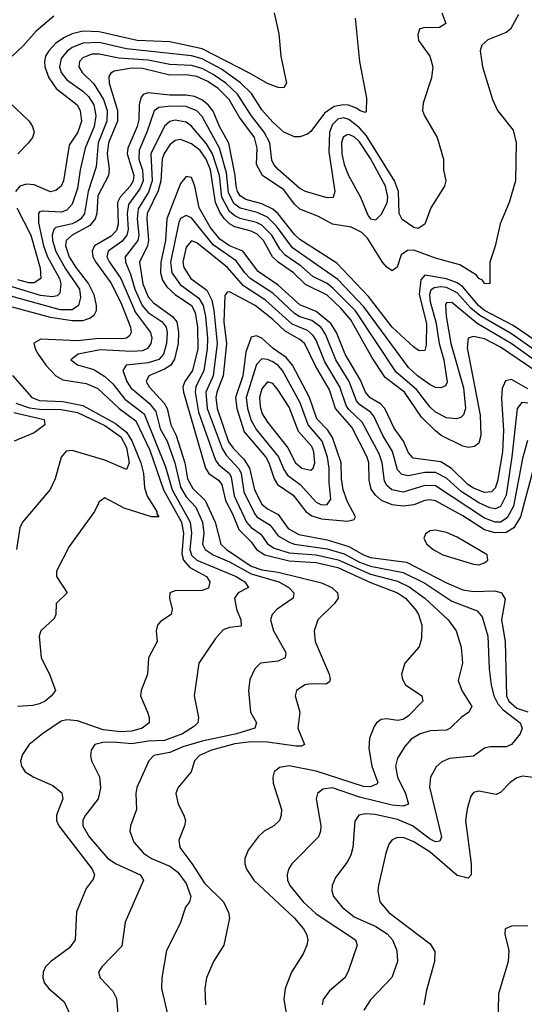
# Model space of a CAD drawing. Header units: inches. Extents: x 990535 to 1117859, y 769386 to 892122.
# Tile 909 of 1056: x 1061117 to 1062977, y 874412 to 878044. Entities that reach past the tile are written whole.
import ezdxf

# ---------------------------------------------------------------- set-up
doc = ezdxf.new("R2010")
doc.units = ezdxf.units.IN
doc.header["$MEASUREMENT"] = 0
doc.layers.add('B0867', color=7, linetype='Continuous')

msp = doc.modelspace()

# ---------------------------------------------------------------- linework, layer by layer
at = {"layer": 'B0867', "color": 5}
for points, elevation in [([(1062353.4, 878050), (1062369.1, 877890), (1062395.1, 877755.1), (1062394.5, 877705.5), (1062390, 877702), (1062372, 877708), (1062358.5, 877718.5), (1062328.9, 877728.9), (1062310, 877730.8), (1062275.7, 877724.3), (1062240.2, 877699.8), (1062190, 877631.6), (1062178.1, 877621.9), (1062150, 877612), (1062130, 877612.8), (1062090, 877629.9), (1062050, 877666.1), (1062010, 877711.9), (1061972, 877772), (1061931.3, 877811.3), (1061861.3, 877861.3), (1061790, 877900.2), (1061750, 877911.1), (1061510, 877936.3), (1061410, 877960), (1061350, 877957.8), (1061310, 877942.4), (1061291.2, 877928.8), (1061270, 877901.7), (1061263.9, 877870), (1061269.2, 877850), (1061290, 877822.6), (1061350, 877781.2), (1061370, 877761.1), (1061389.8, 877730), (1061397.3, 877690), (1061390.7, 877650), (1061358.2, 877570), (1061339.1, 877490), (1061330, 877421.8), (1061310, 877363.4), (1061290, 877341.6), (1061270, 877334.8), (1061202.6, 877337.4), (1061190, 877335.7), (1061185.8, 877330), (1061185.6, 877294.4), (1061204.3, 877210), (1061219.2, 877170), (1061263, 877090), (1061268.5, 877070), (1061264.4, 877035.6), (1061254.6, 877025.4), (1061237.8, 877022.2), (1061192.9, 877027.1), (1060990, 877088.1)], 3040), ([(1062672.6, 878070), (1062687.6, 878030), (1062664.8, 878015.2), (1062605.4, 878014.6), (1062590.7, 878010), (1062584.6, 877990), (1062587.2, 877967.2), (1062628.8, 877910), (1062640.3, 877870), (1062635.2, 877830), (1062604, 877736), (1062602, 877710), (1062608.9, 877690), (1062656, 877610), (1062678.9, 877530), (1062678.9, 877490), (1062687.6, 877450), (1062683.6, 877430), (1062632.6, 877350), (1062610, 877289.5), (1062586.2, 877273.8), (1062570, 877277.7), (1062526.9, 877306.9), (1062515.9, 877330), (1062513, 877410), (1062498.3, 877450), (1062396, 877616), (1062370, 877645), (1062330, 877676.5), (1062310, 877682), (1062290, 877677.4), (1062270, 877657.6), (1062258.4, 877630), (1062256.9, 877556.9), (1062278.8, 877410), (1062271.9, 877388.1), (1062250, 877386.7), (1062170, 877410.8), (1062150, 877421.7), (1062070, 877491.7), (1062053.9, 877510), (1062046.7, 877526.7), (1062039.4, 877590), (1062018.4, 877630), (1061971.9, 877690), (1061919.7, 877770), (1061877, 877810), (1061830, 877842.7), (1061790, 877864.2), (1061750, 877875), (1061670, 877878.6), (1061590, 877895.5), (1061482.6, 877902.6), (1061410, 877917.6), (1061382.7, 877917.3), (1061350, 877904), (1061337.5, 877890), (1061335.3, 877870), (1061347.4, 877850), (1061390, 877807.4), (1061425.9, 877750), (1061438.9, 877710), (1061437.6, 877670), (1061406.3, 877590), (1061398.2, 877501.8), (1061369.7, 877410.3), (1061355.2, 877330), (1061342.5, 877310), (1061330, 877300.6), (1061310, 877291.3), (1061250, 877277.5), (1061242, 877270), (1061235.9, 877250), (1061237.3, 877230), (1061249.5, 877189.5), (1061285, 877125), (1061336.9, 877050), (1061340.7, 877019.3), (1061334, 876990), (1061310, 876973.9), (1061266.3, 876973.7), (1061030, 877039.5)], 3060), ([(1061243, 878057), (1061177.4, 878002.6), (1061130, 877948.1), (1061089.4, 877910)], 2980), ([(1062956.2, 878063.8), (1062926.7, 878010), (1062910, 877997.6), (1062843.2, 877970), (1062820.2, 877950), (1062814.7, 877930), (1062823.2, 877870), (1062859.6, 877750), (1062878, 877710), (1062936.7, 877636.7), (1062947.4, 877590), (1062944.2, 877450), (1062922, 877370), (1062888.6, 877291.4), (1062870, 877209.2), (1062850.3, 877150), (1062850.2, 877069.8), (1062830, 877071), (1062823.3, 877083.3), (1062810, 877089.9), (1062801.6, 877101.6), (1062739.5, 877139.5), (1062650, 877165), (1062570, 877194.3), (1062547.1, 877192.9), (1062523.6, 877176.4), (1062508.7, 877131.3), (1062490, 877118.4), (1062470, 877131.5), (1062454.1, 877150), (1062398.7, 877238.7), (1062378.7, 877258.7), (1062339.3, 877279.3), (1062270, 877290.3), (1062218.3, 877318.3), (1062150, 877344.8), (1062130, 877363.7), (1062090, 877416.1), (1062011.6, 877470), (1061990.2, 877510), (1061992.4, 877570), (1061982.3, 877610), (1061925.6, 877685.7), (1061888.9, 877750), (1061848.6, 877790), (1061810, 877816.9), (1061770, 877834.4), (1061730, 877840.5), (1061670, 877839.7), (1061570, 877864.4), (1061530, 877865.6), (1061465.1, 877854.9), (1061452.4, 877847.6), (1061445.2, 877834.8), (1061446.1, 877810), (1061477.1, 877710), (1061476.8, 877670), (1061443.7, 877590), (1061439.1, 877550), (1061446.8, 877493.2), (1061444.7, 877470), (1061405.3, 877394.7), (1061400.7, 877330), (1061395.3, 877310), (1061374.7, 877285.3), (1061310.2, 877249.8), (1061287.7, 877230), (1061285.4, 877210), (1061298.9, 877170), (1061323.4, 877130), (1061370.6, 877070), (1061390, 877030), (1061398.9, 876990), (1061398.2, 876970), (1061390, 876952.5), (1061377, 876943), (1061350, 876933.6), (1061310, 876933.5), (1061230, 876945.5), (1061090, 876983.9)], 3080), ([(1062054.9, 878070), (1062072.4, 877992.4), (1062079.1, 877910), (1062100.2, 877810), (1062090, 877793.6), (1062070, 877794.4), (1062030, 877809.2), (1061966.5, 877846.5), (1061790, 877937), (1061670, 877963), (1061550, 877967.5), (1061410, 877999.6), (1061350, 878002.3), (1061310, 877992.7), (1061281.3, 877978.7), (1061250, 877957.2), (1061223.8, 877930), (1061212.3, 877910), (1061208, 877890), (1061209.5, 877870), (1061223.9, 877830), (1061250.9, 877790.9), (1061328.5, 877730), (1061339.4, 877710), (1061344.7, 877670), (1061331.1, 877630), (1061299.1, 877580.9), (1061277.8, 877450), (1061269.5, 877430), (1061250, 877413.8), (1061230, 877409), (1061170, 877435.1), (1061141.9, 877438.1), (1061117.1, 877430), (1061101.8, 877410)], 3020), ([(1063079.1, 876819.1), (1062936.3, 876916.3), (1062830, 876971.7), (1062807.8, 876990), (1062750, 877058.3), (1062730, 877073), (1062690, 877088.6), (1062610, 877101.6), (1062595.9, 877084.1), (1062589.6, 877030), (1062616.4, 876923.6), (1062615.9, 876844.1), (1062610, 876824.2), (1062590, 876823), (1062570, 876836.4), (1062490, 876910.6), (1062402.8, 877022.8), (1062285.9, 877145.9), (1062150, 877233), (1062130, 877251.7), (1062070, 877327.9), (1062050, 877345.6), (1062010, 877365.2), (1061950, 877381.3), (1061930, 877394.1), (1061920.1, 877410), (1061915, 877430), (1061911.6, 877470), (1061888.3, 877588.3), (1061853.1, 877650), (1061830, 877706.7), (1061811.5, 877730), (1061788.3, 877748.3), (1061760.8, 877760.8), (1061730, 877766.4), (1061670, 877765.5), (1061590, 877774.3), (1061572.1, 877767.9), (1061563.4, 877756.6), (1061557, 877730), (1061555.5, 877675.5), (1061550.2, 877650), (1061515.3, 877570), (1061513.2, 877550), (1061537, 877470), (1061534.9, 877450), (1061524.5, 877430), (1061487, 877390), (1061477.4, 877370), (1061479.5, 877290), (1061473.2, 877266.8), (1061454.2, 877245.8), (1061392, 877210), (1061383.3, 877190), (1061386.7, 877170), (1061397.2, 877150), (1061453.3, 877073.3), (1061490, 877001.4), (1061525.5, 876910), (1061527.5, 876890), (1061521.5, 876878.5), (1061511.1, 876870), (1061493.2, 876866.8), (1061410, 876868.8), (1061330, 876859.7), (1061194.4, 876865.6), (1061169.4, 876850.6), (1061173.2, 876830), (1061185.2, 876810), (1061213.6, 876770), (1061250.1, 876730), (1061275.6, 876715.6), (1061362, 876702), (1061404.2, 876684.2), (1061483.7, 876610), (1061544.9, 876564.9), (1061596.1, 876456.1), (1061647.4, 876310), (1061713.8, 876190), (1061720.5, 876150), (1061714.4, 876074.3), (1061720.5, 876050), (1061743.7, 876023.7), (1061805.7, 875990), (1061817.7, 875970), (1061812.3, 875947.7), (1061790, 875939), (1061690, 875937), (1061670.2, 875929.8), (1061669.3, 875910), (1061678.9, 875870), (1061675.2, 875850), (1061635.8, 875824.2), (1061624.6, 875810), (1061619.5, 875790), (1061623.1, 875750), (1061591.3, 875690), (1061588.1, 875630), (1061564.2, 875570), (1061561.6, 875550), (1061588.5, 875490), (1061594.4, 875470), (1061594, 875450), (1061568.1, 875430), (1061530, 875419), (1061490, 875416.6), (1061423.9, 875423.9), (1061330, 875457.1), (1061290, 875461.1), (1061270, 875456.2), (1061200.2, 875410), (1061151.4, 875370), (1061126.6, 875333.4), (1061120.2, 875310), (1061123.2, 875290), (1061136.5, 875270), (1061168.7, 875250), (1061239.4, 875219.4), (1061271.8, 875191.8), (1061275.8, 875170), (1061252.3, 875110), (1061253, 875090), (1061260.9, 875070), (1061383.3, 874910), (1061392.1, 874890), (1061387, 874873), (1061361.4, 874838.6), (1061326.7, 874753.3), (1061321.4, 874650), (1061300.3, 874619.7), (1061231, 874570), (1061211.8, 874550), (1061202.7, 874530), (1061201.7, 874510), (1061208.5, 874490), (1061224.7, 874470), (1061280.5, 874420.5), (1061318.4, 874338.4)], 3120), ([(1061079.5, 877739.5), (1061151.6, 877670), (1061164.3, 877650), (1061169.5, 877630), (1061163.5, 877610), (1061148.8, 877590), (1061109.5, 877550)], 2980), ([(1063068.3, 876788.3), (1062930, 876885.1), (1062812.8, 876952.8), (1062780.7, 876980.7), (1062730, 877037.1), (1062690, 877056.7), (1062670, 877059.3), (1062644.4, 877055.6), (1062633, 877047), (1062627.1, 877030), (1062630, 877003.8), (1062651.3, 876930), (1062663.2, 876850), (1062680.5, 876790), (1062693, 876707), (1062686.9, 876693.1), (1062670, 876686), (1062650, 876687.3), (1062630, 876697.5), (1062583.1, 876730), (1062550, 876760.9), (1062385, 876985), (1062290, 877085.7), (1062122.7, 877202.7), (1062063.2, 877283.2), (1062030, 877315.7), (1061992.7, 877332.8), (1061930, 877348.8), (1061906.5, 877366.5), (1061886.7, 877406.7), (1061879.5, 877479.5), (1061853.2, 877570), (1061790, 877686.7), (1061770, 877708.6), (1061730, 877723.9), (1061674.9, 877725.1), (1061630, 877720.5), (1061612.4, 877707.6), (1061586, 877630), (1061557, 877563), (1061556.2, 877530), (1061569.4, 877489.4), (1061571.7, 877450), (1061559.6, 877420.4), (1061517.8, 877362.2), (1061513.3, 877330), (1061516.6, 877270), (1061511.7, 877250), (1061493.6, 877226.4), (1061442.9, 877190), (1061438.5, 877170), (1061447.3, 877150), (1061489.4, 877089.4), (1061544.1, 876964.1), (1061599, 876890), (1061603.4, 876870), (1061600.1, 876850), (1061588.5, 876831.5), (1061570, 876822.5), (1061530, 876819.9), (1061413.1, 876826.9), (1061332.2, 876810), (1061304.7, 876790), (1061330, 876771.1), (1061390, 876754.3), (1061430, 876728.4), (1061460.6, 876700.6), (1061504.2, 876644.2), (1061575.1, 876590), (1061654.3, 876394.3), (1061679.3, 876310), (1061745.5, 876190), (1061749.9, 876150), (1061743.5, 876090), (1061750, 876068.3), (1061770.4, 876050.4), (1061914.7, 875990), (1061947.2, 875970), (1061960.7, 875950), (1061922.4, 875930), (1061909.2, 875910.8), (1061915.6, 875870), (1061931.5, 875830), (1061933, 875807), (1061890, 875802.3), (1061866.7, 875793.3), (1061838.7, 875761.3), (1061776.8, 875670), (1061760.2, 875550), (1061775.9, 875470), (1061773.2, 875450), (1061761.8, 875438.2), (1061716.8, 875410), (1061650, 875385.2), (1061590, 875382.5), (1061530, 875372.9), (1061461.2, 875378.8), (1061422.8, 875377.2), (1061393.4, 875370), (1061380.2, 875350), (1061378, 875330), (1061381.8, 875310), (1061411.4, 875251.4), (1061415.1, 875210), (1061405.5, 875170), (1061359.3, 875110), (1061350, 875091.5), (1061349.4, 875070), (1061372.3, 875030), (1061441.5, 874950), (1061472.7, 874930), (1061561.2, 874890), (1061572.9, 874870), (1061505.1, 874714.9), (1061493.7, 874626.3), (1061419.5, 874550), (1061407.6, 874530), (1061413.7, 874510), (1061460.4, 874460.4), (1061473.4, 874433.4), (1061484.6, 874304.6)], 3140), ([(1063046, 876766), (1062928.3, 876850), (1062803.2, 876923.2), (1062710, 877000.7), (1062690, 876999.8), (1062686.5, 876993.5), (1062688.9, 876951.1), (1062706.1, 876850), (1062753.5, 876686.5), (1062760.4, 876610), (1062753.5, 876586.5), (1062742.7, 876577.3), (1062727.8, 876572.2), (1062690, 876575.8), (1062650, 876596.1), (1062630, 876615.1), (1062579.7, 876679.7), (1062504.3, 876744.3), (1062354.3, 876970), (1062273.1, 877053.1), (1062250, 877071), (1062197.3, 877097.3), (1062155, 877135), (1062095.7, 877175.7), (1062077, 877197), (1062046.4, 877250), (1062010, 877286.1), (1061990, 877296.3), (1061930, 877311.3), (1061910, 877320.3), (1061890, 877336.7), (1061862.4, 877390), (1061853.7, 877470), (1061827, 877550), (1061806, 877586), (1061750, 877651.9), (1061730, 877666.8), (1061690, 877673.6), (1061670, 877668.4), (1061650, 877651.8), (1061599.8, 877550), (1061605.1, 877450), (1061591.7, 877408.3), (1061553.2, 877346.8), (1061549.5, 877310), (1061556.1, 877250), (1061551.8, 877230), (1061506.1, 877170), (1061506.6, 877150), (1061525.7, 877105.7), (1061540.8, 877050), (1061568.3, 876990), (1061590, 876964.5), (1061641.7, 876930), (1061656.5, 876910), (1061660.9, 876890), (1061658.1, 876850), (1061646.4, 876810), (1061629.6, 876790.4), (1061590, 876778.9), (1061509.8, 876770.2), (1061496.6, 876750), (1061511.2, 876710), (1061525.9, 876685.9), (1061594.4, 876630), (1061618.9, 876598.9), (1061635.2, 876535.2), (1061660, 876490), (1061688.8, 876410), (1061710, 876319.2), (1061730, 876284.6), (1061765.7, 876245.7), (1061790.3, 876190), (1061795.9, 876150), (1061791.1, 876110), (1061800.3, 876090), (1061830.1, 876070), (1061890, 876043.7), (1061970, 875999.7), (1062071.8, 875970), (1062109.5, 875950), (1062127.5, 875930), (1062125.5, 875910), (1062065.6, 875870), (1062047.8, 875850), (1062041.3, 875830), (1062053, 875790), (1062097.9, 875710), (1062095, 875690), (1062070, 875677.3), (1062004.2, 875670), (1061983.2, 875650), (1061964.7, 875610), (1061960.2, 875570), (1061968.3, 875490), (1061989.4, 875450), (1061983.8, 875430), (1061916.5, 875410), (1061790, 875383.2), (1061717.8, 875362.2), (1061670, 875340.9), (1061610.7, 875329.3), (1061592.8, 875310), (1061548.7, 875211.3), (1061544.5, 875190), (1061547.4, 875130), (1061525.6, 875070), (1061523.2, 875050), (1061537.1, 875010), (1061572.9, 874970), (1061602.9, 874950), (1061670, 874921.6), (1061699.6, 874899.6), (1061730, 874857.2), (1061747.6, 874810), (1061742.3, 874790), (1061728.5, 874770), (1061708.4, 874710), (1061657.4, 874610), (1061640.6, 874510), (1061639, 874470), (1061663.2, 874370)], 3160), ([(1063015.8, 876750), (1062890, 876836.3), (1062830, 876866.5), (1062790, 876876), (1062770.1, 876869.9), (1062766.1, 876833.9), (1062814.5, 876585.5), (1062817.4, 876510), (1062810, 876482.6), (1062794.2, 876470), (1062770, 876466.7), (1062750, 876470.8), (1062670.4, 876510), (1062650, 876527.3), (1062598.5, 876578.5), (1062535, 876670), (1062464.1, 876724.1), (1062416.8, 876796.8), (1062337.2, 876937.2), (1062300.7, 876980.7), (1062250, 877027.5), (1062170, 877067.6), (1062126.8, 877110), (1062069.1, 877150), (1062049.3, 877170), (1062015.1, 877230), (1061992.6, 877252.6), (1061970, 877264.7), (1061910, 877279.9), (1061890, 877291.7), (1061870.8, 877310.8), (1061854.6, 877334.6), (1061839.1, 877370), (1061820.1, 877490), (1061803.7, 877530), (1061781.8, 877561.8), (1061750, 877586.7), (1061710, 877602.7), (1061690, 877598.9), (1061670, 877582.4), (1061649.2, 877550.8), (1061642.3, 877530), (1061636.6, 877450), (1061627, 877413), (1061587.2, 877330), (1061585, 877310), (1061591.9, 877230), (1061587.6, 877210), (1061558.4, 877150), (1061571.1, 877070), (1061590, 877021.9), (1061610, 876999.2), (1061680.6, 876950), (1061695.6, 876930), (1061702.5, 876890), (1061700.8, 876850), (1061687.7, 876792.3), (1061673.4, 876770), (1061650, 876754.9), (1061593.3, 876730), (1061583.4, 876710), (1061594.3, 876690), (1061649.5, 876630), (1061660.2, 876610), (1061673.7, 876550), (1061693.5, 876510), (1061725.3, 876410), (1061735, 876350), (1061754.5, 876314.5), (1061800.7, 876270), (1061837.8, 876190), (1061858.2, 876110), (1061879.7, 876090), (1061970, 876028.3), (1062010, 876014.7), (1062070, 876005.7), (1062230, 875967.1), (1062267.8, 875950), (1062288.4, 875930), (1062291.3, 875910), (1062277.8, 875890), (1062216.5, 875830), (1062202, 875790), (1062206.6, 875750), (1062258, 875630), (1062261.8, 875610), (1062258.8, 875601.2), (1062247.1, 875592.9), (1062190, 875593.9), (1062168.4, 875590), (1062137.3, 875570), (1062132.3, 875550), (1062150.2, 875490), (1062141.9, 875430), (1062166.9, 875370), (1062155.7, 875364.3), (1062136.4, 875363.6), (1062030, 875379.5), (1061970, 875379.8), (1061910, 875372.8), (1061824.3, 875350), (1061779.1, 875330), (1061761.2, 875310), (1061748.6, 875270), (1061699.2, 875210), (1061693, 875190), (1061700.7, 875150), (1061722, 875110), (1061727.6, 875090), (1061724.6, 875070), (1061703.3, 875016.8), (1061707.5, 874990), (1061751.7, 874931.7), (1061798.2, 874858.2), (1061868.6, 874790), (1061886.7, 874750), (1061890.8, 874730), (1061868.8, 874630), (1061831.6, 874570), (1061805.2, 874510), (1061799.8, 874470), (1061802.2, 874410)], 3180), ([(1062990, 876683), (1062930, 876717.2), (1062907.4, 876712.6), (1062896.2, 876683.8), (1062892.7, 876647.3), (1062900.9, 876530), (1062896.9, 876450), (1062878.4, 876341.6), (1062870, 876316.3), (1062856.9, 876303.1), (1062830, 876299.8), (1062790, 876315.8), (1062768.8, 876330), (1062708.9, 876388.9), (1062670, 876413.3), (1062567.2, 876427.2), (1062550, 876446.3), (1062531.6, 876490), (1062497.7, 876537.7), (1062463.6, 876610), (1062447.1, 876627.1), (1062408.9, 876648.9), (1062391.3, 876670), (1062373.9, 876713.9), (1062317.2, 876810), (1062284.7, 876890), (1062263.3, 876923.3), (1062210, 876968.1), (1062150, 876992), (1062070, 877064.6), (1061995.5, 877115.5), (1061938.9, 877190), (1061890, 877210.3), (1061854.4, 877234.4), (1061819.1, 877279.1), (1061778.8, 877350), (1061762.6, 877430), (1061750, 877461.7), (1061730, 877465.8), (1061710, 877440.6), (1061659.3, 877310), (1061654.7, 877230), (1061636.9, 877150), (1061635.3, 877110), (1061643, 877083), (1061658.8, 877058.8), (1061690.4, 877030.4), (1061750, 876990.3), (1061764.1, 876964.1), (1061772.8, 876910), (1061773.2, 876830), (1061753.9, 876750), (1061725.5, 876710), (1061717.7, 876690), (1061720.6, 876670), (1061801.6, 876390), (1061813.6, 876370), (1061850, 876345), (1061862.4, 876330), (1061875.9, 876270), (1061901.5, 876221.5), (1061924.1, 876164.1), (1061970, 876117.5), (1061990.1, 876090), (1062020.6, 876070), (1062110, 876047.5), (1062210, 876041.3), (1062290, 876023.8), (1062410, 875968.5), (1062509.6, 875930), (1062538.8, 875910), (1062575.2, 875870), (1062586.8, 875850), (1062599.6, 875810), (1062598, 875762), (1062589.6, 875730.4), (1062537, 875670), (1062525, 875630), (1062527.9, 875610), (1062538.6, 875590), (1062599.7, 875550), (1062603, 875530), (1062550, 875476.3), (1062530, 875462.3), (1062510, 875459), (1062470, 875464.7), (1062450, 875462.8), (1062432, 875450), (1062423.8, 875436.2), (1062406.8, 875393.2), (1062404.5, 875355.5), (1062415, 875290), (1062437.5, 875230), (1062434.9, 875225.1), (1062410, 875214.4), (1062384.5, 875215.5), (1062210, 875272.1), (1062110, 875291.9), (1062074.5, 875285.5), (1062055.3, 875270), (1062050.1, 875250), (1062051.8, 875228.2), (1062081.6, 875130), (1062081, 875110), (1062074.2, 875090), (1062053.4, 875070), (1062018.7, 875050), (1061996, 875030), (1061959, 874981.1), (1061946.7, 874950), (1061946.4, 874930), (1061952.4, 874910), (1061979.8, 874870), (1062130.5, 874730), (1062163.7, 874690), (1062173.6, 874670), (1062178.5, 874650), (1062175.5, 874630), (1062161.5, 874598.5), (1062119.4, 874530), (1062096, 874470), (1062090.9, 874430), (1062113.9, 874290)], 3220), ([(1061105.9, 877350), (1061157.4, 877250), (1061192.6, 877127.4), (1061194.9, 877090), (1061170, 877073), (1061150, 877073.6), (1061110, 877084.1)], 3020), ([(1062990, 876629.5), (1062968.3, 876631.7), (1062950.4, 876609.6), (1062931.4, 876431.4), (1062910.8, 876290), (1062890, 876248.3), (1062870, 876239.9), (1062850, 876243.1), (1062810, 876262), (1062744.2, 876304.2), (1062690, 876353.1), (1062650, 876373.7), (1062610, 876373.9), (1062550, 876361.3), (1062525.9, 876365.9), (1062510, 876383.9), (1062491.4, 876451.4), (1062455.5, 876510), (1062422.3, 876582.3), (1062410, 876596), (1062370, 876624.2), (1062358.6, 876638.6), (1062330.9, 876710), (1062281.9, 876790), (1062244.6, 876884.6), (1062228.4, 876908.4), (1062194.2, 876934.2), (1062150, 876948.7), (1062130, 876960.1), (1062050, 877035.2), (1061966.5, 877090), (1061946.6, 877110), (1061914.8, 877154.8), (1061830, 877213.6), (1061750, 877313.5), (1061730, 877322.6), (1061710, 877310.5), (1061703.2, 877296.8), (1061673.2, 877150), (1061677.1, 877110), (1061707.9, 877067.9), (1061777.6, 877017.6), (1061793.3, 876990), (1061802.2, 876950), (1061809.4, 876870), (1061807.8, 876830), (1061795.1, 876750), (1061765.7, 876690), (1061763.2, 876670), (1061776.4, 876596.4), (1061838.9, 876418.9), (1061850, 876403.3), (1061890, 876370.7), (1061896.5, 876356.5), (1061907.3, 876287.3), (1061953.1, 876190), (1061970, 876171.2), (1062006.1, 876146.1), (1062030.4, 876110.4), (1062055.3, 876095.3), (1062110, 876077.1), (1062210, 876069.9), (1062291.1, 876051.1), (1062410, 875998.5), (1062510, 875972.5), (1062552.3, 875952.3), (1062610.9, 875910), (1062696.8, 875830), (1062725.7, 875790), (1062744, 875730), (1062749.3, 875670), (1062734, 875606), (1062746.9, 875570), (1062783.6, 875510), (1062773.1, 875490), (1062744.3, 875470), (1062703.6, 875430), (1062690, 875423.6), (1062630, 875420.6), (1062592.9, 875410), (1062560.7, 875390), (1062536.8, 875363.2), (1062510, 875319.7), (1062502.4, 875290), (1062509.3, 875250), (1062538.9, 875190), (1062550.1, 875149.9), (1062530, 875142.3), (1062490, 875146.1), (1062370, 875176.1), (1062270.1, 875209.9), (1062233.9, 875206.1), (1062214.2, 875190), (1062209.3, 875170), (1062226.6, 875070), (1062225.5, 875050), (1062218.4, 875030), (1062120.7, 874930), (1062108.4, 874910), (1062103.2, 874890), (1062104.6, 874870), (1062112.7, 874850), (1062161.4, 874790), (1062210, 874746.2), (1062354.4, 874650), (1062360.7, 874630), (1062327.6, 874532.4), (1062315.8, 874510), (1062258.8, 874461.2), (1062235.4, 874430), (1062231.7, 874410)], 3240), ([(1062988.5, 876491.5), (1062970, 876425.8), (1062938, 876250), (1062914, 876206), (1062890, 876190.7), (1062870, 876190), (1062830, 876205.6), (1062650, 876324.1), (1062610, 876325.6), (1062530, 876301.2), (1062489.4, 876309.4), (1062470, 876326.4), (1062462.3, 876342.3), (1062453.5, 876410), (1062442.5, 876442.5), (1062379.7, 876559.7), (1062330, 876606.7), (1062320.8, 876620.8), (1062296.8, 876690), (1062242.3, 876782.3), (1062210, 876862.4), (1062199.2, 876879.2), (1062177.5, 876897.5), (1062121.5, 876921.5), (1062023.2, 877010), (1061942.1, 877062.1), (1061883.1, 877130), (1061770, 877221.1), (1061750, 877228.8), (1061730, 877205), (1061717.7, 877150), (1061721.3, 877130), (1061748.1, 877090), (1061806.6, 877046.6), (1061824.6, 877010), (1061832.4, 876972.4), (1061844.9, 876850), (1061829.7, 876730.3), (1061803.3, 876670), (1061807.9, 876610), (1061862.8, 876462.8), (1061878.2, 876438.2), (1061926.4, 876386.4), (1061933, 876370), (1061942.7, 876302.7), (1061982.1, 876222.1), (1061991.6, 876210), (1062040, 876180), (1062070, 876139.7), (1062110, 876117.2), (1062130.2, 876110), (1062250, 876092), (1062313.5, 876073.5), (1062370, 876043.3), (1062410, 876027.8), (1062530, 876005.4), (1062610, 875965.9), (1062710, 875899.1), (1062804, 875864), (1062821.5, 875841.4), (1062843.4, 875770), (1062847.5, 875650), (1062854.6, 875590), (1062864.4, 875550), (1062880.1, 875520.1), (1062898.8, 875498.8), (1062962.5, 875450), (1062968.8, 875430), (1062961.9, 875410), (1062930, 875369.9), (1062910, 875362.1), (1062850, 875361.7), (1062830, 875356.5), (1062790, 875327.2), (1062701, 875319), (1062673.1, 875306.9), (1062651.7, 875288.3), (1062631, 875250), (1062627.3, 875212.7), (1062671.7, 875030), (1062666.3, 875013.7), (1062650, 875011.4), (1062630, 875021.5), (1062564.7, 875070), (1062510, 875093.2), (1062427.9, 875112.1), (1062390, 875114.6), (1062366.7, 875110), (1062352, 875088), (1062345.1, 874990), (1062338.2, 874961.8), (1062324, 874936), (1062280.6, 874879.4), (1062268.4, 874850), (1062267.8, 874830), (1062273.9, 874810), (1062305.1, 874770), (1062350, 874735.1), (1062430, 874699.1), (1062472.2, 874672.2), (1062491.3, 874650), (1062506.8, 874610), (1062510.1, 874569.9), (1062488.8, 874511.2), (1062410, 874428.5), (1062385.2, 874390)], 3260), ([(1063010.6, 876389.4), (1062962.9, 876210), (1062938.3, 876170), (1062910, 876153), (1062870, 876150.9), (1062830, 876162.9), (1062750, 876214.3), (1062650, 876269.1), (1062630, 876273.4), (1062610, 876270.8), (1062570, 876254.5), (1062530, 876249.1), (1062490, 876254.5), (1062451.1, 876271.1), (1062428.2, 876290), (1062412.8, 876312.8), (1062405.8, 876345.8), (1062404.2, 876410), (1062397.3, 876430), (1062340.8, 876540.8), (1062281.3, 876610), (1062258.9, 876678.9), (1062207.2, 876767.2), (1062168.2, 876848.2), (1062150, 876864.5), (1062095.5, 876895.5), (1062050, 876938.9), (1061985.4, 876990), (1061890, 877040.8), (1061881.4, 877038.6), (1061872.7, 877027.3), (1061869.7, 876930.3), (1061879.4, 876850), (1061867.2, 876730), (1061843.5, 876670), (1061840, 876650), (1061844.2, 876610), (1061887, 876487), (1061903.4, 876463.4), (1061943.2, 876423.2), (1061964.4, 876390), (1061982, 876310), (1062010, 876257.6), (1062030, 876240.1), (1062070, 876219.5), (1062106.7, 876166.7), (1062145.5, 876145.5), (1062250, 876125.7), (1062330, 876101.2), (1062383.8, 876070), (1062410, 876060.1), (1062543.2, 876043.2), (1062690, 875966.8), (1062750, 875940.5), (1062790, 875935.2), (1062870, 875937.4), (1062892.8, 875930), (1062906.7, 875906.7), (1062893, 875830), (1062907.3, 875750), (1062911.1, 875550), (1062920.2, 875530), (1062950, 875504), (1062990, 875490.4)], 3280), ([(1061090, 876731.2), (1061161.6, 876650), (1061190, 876639.1), (1061275.5, 876635.5), (1061350, 876620.7), (1061470, 876554.4), (1061510, 876523.2), (1061530.2, 876490.2), (1061563.3, 876410), (1061572.7, 876370), (1061577, 876317), (1061586.6, 876286.6), (1061622.5, 876230), (1061621.9, 876221.9), (1061630.1, 876210), (1061602.9, 876210), (1061501.8, 876241.8), (1061430, 876280.5), (1061410, 876265.1), (1061392.1, 876230), (1061298.6, 876101.4), (1061252.1, 876010), (1061252.8, 875990), (1061292, 875930), (1061251.4, 875890), (1061250.2, 875850), (1061244.3, 875835.7), (1061194.9, 875790), (1061188.3, 875770), (1061195.5, 875690), (1061226.5, 875630), (1061248.1, 875570), (1061234, 875550), (1061210.1, 875530), (1061190, 875520.9), (1061165.7, 875514.3), (1061110, 875510)], 3080), ([(1061102, 876630), (1061152.3, 876612.3), (1061190, 876607.4), (1061270, 876606.7), (1061330, 876595.4), (1061430, 876547.3), (1061490, 876504.9), (1061510, 876466.4), (1061519.8, 876410), (1061510, 876384.8), (1061430, 876419.1), (1061310, 876454.5), (1061288, 876452), (1061270.1, 876429.9), (1061247.3, 876350), (1061228.8, 876311.2), (1061126.9, 876190), (1061117.2, 876170), (1061104.6, 876090)], 3060), ([(1061094.8, 876594.8), (1061206.5, 876570), (1061209.5, 876550), (1061170, 876520.4), (1061096.2, 876490)], 3040), ([(1063010, 875249.2), (1062970, 875253.6), (1062950, 875247.3), (1062924.9, 875230), (1062890, 875193.1), (1062873.9, 875186.1), (1062810, 875198), (1062790, 875193.7), (1062780, 875180), (1062766.6, 875133.4), (1062760.5, 875090), (1062781.5, 874930), (1062781.2, 874890), (1062770, 874877.5), (1062730, 874886.5), (1062630, 874973.3), (1062570, 875011.2), (1062533.9, 875026.1), (1062510, 875027.6), (1062490, 875018.2), (1062477.9, 875002.1), (1062466.4, 874970), (1062439.4, 874850), (1062437.4, 874830), (1062444.3, 874790), (1062477.8, 874750), (1062630, 874634.7), (1062647, 874607), (1062646.7, 874570), (1062616.1, 874463.9), (1062607, 874410)], 3280), ([(1062990, 874701.6), (1062930, 874700.3), (1062906.7, 874690), (1062905.2, 874670), (1062920.2, 874610), (1062917.8, 874570), (1062882, 874450), (1062880.1, 874330)], 3320)]:
    msp.add_lwpolyline(points, dxfattribs=dict(at, elevation=elevation))
for points, elevation in [([(1062330, 877620.3), (1062321.8, 877618.2), (1062309.1, 877610.9), (1062303.7, 877590), (1062304.7, 877550), (1062312.9, 877510), (1062329.5, 877469.5), (1062373, 877390), (1062401.3, 877321.3), (1062410, 877310.2), (1062430, 877305.6), (1062450, 877325.6), (1062471.5, 877368.5), (1062474.4, 877390), (1062465.7, 877430), (1062410, 877532.7), (1062370, 877593.5), (1062350, 877611.9)], 3080), ([(1061990, 876878.3), (1061970, 876873.2), (1061950, 876817.8), (1061938.9, 876730), (1061912.5, 876650), (1061917.4, 876610), (1061944.5, 876524.5), (1062024.4, 876430), (1062035.9, 876410), (1062055, 876350), (1062067.7, 876330), (1062125.2, 876290), (1062171.5, 876230), (1062194, 876214), (1062230, 876202.8), (1062325.9, 876194.1), (1062350, 876200.2), (1062355.3, 876210), (1062325.5, 876265.5), (1062309.5, 876310), (1062303.4, 876350), (1062302.4, 876410), (1062270, 876502.5), (1062252.7, 876530), (1062212.2, 876572.2), (1062185.3, 876650), (1062122.2, 876770), (1062098.6, 876798.6), (1062051.3, 876831.3), (1062010, 876869.2)], 3320), ([(1062010, 876793.1), (1061990, 876772.7), (1061951.3, 876650), (1061956.3, 876610), (1061970, 876565.4), (1061990, 876531.6), (1062071.4, 876431.4), (1062090, 876385.5), (1062103.8, 876363.8), (1062150.8, 876330), (1062210, 876264.3), (1062230, 876254.7), (1062250, 876255.7), (1062264.3, 876275.7), (1062257.4, 876337.4), (1062257.8, 876390), (1062251.5, 876430), (1062232, 876490), (1062180.5, 876550), (1062150.4, 876630.4), (1062086.1, 876750), (1062070, 876769), (1062050, 876781.9), (1062030, 876791.1)], 3340), ([(1062030, 876707.8), (1062010, 876682.3), (1062000.7, 876650), (1062002.8, 876617.2), (1062010.7, 876590), (1062030, 876559), (1062105.2, 876465.2), (1062134.1, 876410), (1062157.4, 876390), (1062190, 876382.4), (1062198.2, 876390), (1062205, 876410), (1062200.9, 876450), (1062193.6, 876470), (1062145.1, 876525.1), (1062110, 876614.6), (1062070, 876678.1), (1062050, 876702.6)], 3360), ([(1062650, 876160.9), (1062630, 876158.7), (1062612.6, 876147.4), (1062607.2, 876130), (1062617.5, 876110), (1062641.4, 876090), (1062677, 876070), (1062790, 876036), (1062810, 876033.1), (1062830, 876040.5), (1062842.6, 876050), (1062840.2, 876070), (1062730, 876135), (1062690, 876152.6)], 3320)]:
    msp.add_lwpolyline(points, close=True, dxfattribs=dict(at, elevation=elevation))

doc.saveas('drawing.dxf')
